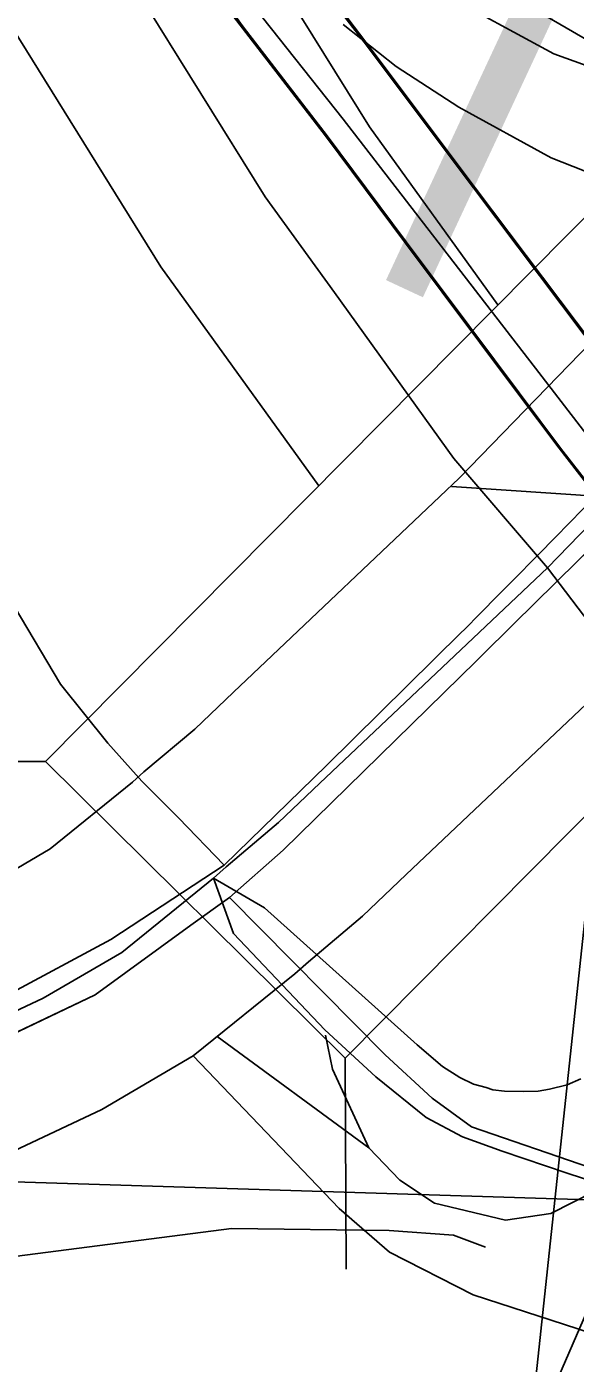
# Model space of a CAD drawing. Extents: x -132.8 to -73.3, y -60 to -26.
# Drawn here: x -121.6037 to -121.4727, y -52.3238 to -52.0044 of the extents above; entities that cross this region are included whole.
import ezdxf

# ---------------------------------------------------------------- set-up
doc = ezdxf.new("R2010")
doc.units = 0
for name, color, linetype in [('tdCoCityStreetMinor', 7, 'Continuous'), ('tdCoDivCarto', 7, 'Continuous'), ('tdCoInt', 7, 'Continuous'), ('tdCoIntCL', 7, 'Continuous'), ('tdCoIntRamp', 7, 'Continuous'), ('tdCoIntRte', 7, 'Continuous'), ('tdCoPipe', 7, 'Continuous'), ('tdCoPriCL', 7, 'Continuous'), ('tdCoPriDiv', 7, 'Continuous'), ('tdCoPrimary', 7, 'Continuous'), ('tdCoSectLine', 7, 'Continuous'), ('tdCoStrucNonDivPri', 7, 'Continuous'), ('tdCoStrucPriMaintName', 7, 'Continuous'), ('tdCoStrucSec', 7, 'Continuous'), ('tdStHwyIntRefPost1', 7, 'Continuous')]:
    doc.layers.add(name, color=color, linetype=linetype)

msp = doc.modelspace()

# ---------------------------------------------------------------- linework, layer by layer
at = {"layer": 'tdCoCityStreetMinor'}
for points in [[(-121.55654, -52.20479), (-121.56748, -52.19347), (-121.5762, -52.18475), (-121.58433, -52.1756), (-121.59562, -52.1615), (-121.60675, -52.14286), (-121.61582, -52.12396)], [(-121.68234, -52.27147), (-121.67966, -52.2899), (-121.67713, -52.298), (-121.67182, -52.30305), (-121.666, -52.30482), (-121.6332, -52.30168), (-121.55481, -52.29158), (-121.51711, -52.29211), (-121.50173, -52.29319), (-121.4941, -52.29605)]]:
    msp.add_lwpolyline(points, dxfattribs=at)
at = {"layer": 'tdCoDivCarto'}
for p, q in [((-121.52272, -52.00816), (-121.54933, -51.97312)), ((-121.55203, -52.00445), (-121.53193, -52.03055)), ((-121.4968, -52.04262), (-121.52272, -52.00816)), ((-121.53193, -52.03055), (-121.51304, -52.05581)), ((-121.49656, -52.04293), (-121.4968, -52.04262)), ((-121.44208, -52.11534), (-121.49656, -52.04293)), ((-121.51304, -52.05581), (-121.50396, -52.06795)), ((-121.51304, -52.05581), (-121.50396, -52.06795)), ((-121.50396, -52.06795), (-121.48606, -52.09189)), ((-121.50396, -52.06795), (-121.48606, -52.09189)), ((-121.48606, -52.09189), (-121.47616, -52.10512)), ((-121.47616, -52.10512), (-121.45998, -52.12604)), ((-121.46756, -52.11641), (-121.47737, -52.12639)), ((-121.4727, -52.13271), (-121.46228, -52.12243)), ((-121.47737, -52.12639), (-121.48153, -52.13063)), ((-121.48153, -52.13063), (-121.48762, -52.13682)), ((-121.47667, -52.13663), (-121.4727, -52.13271)), ((-121.48762, -52.13682), (-121.48995, -52.13919)), ((-121.483, -52.14287), (-121.47667, -52.13663)), ((-121.49104, -52.14029), (-121.49535, -52.14468)), ((-121.48995, -52.13919), (-121.49104, -52.14029)), ((-121.48669, -52.14651), (-121.483, -52.14287)), ((-121.49535, -52.14468), (-121.49916, -52.14844)), ((-121.48967, -52.14946), (-121.48669, -52.14651)), ((-121.49993, -52.1492), (-121.53209, -52.18093)), ((-121.49916, -52.14844), (-121.49993, -52.1492)), ((-121.49298, -52.15271), (-121.48967, -52.14946)), ((-121.49575, -52.15545), (-121.49298, -52.15271)), ((-121.54245, -52.20116), (-121.49634, -52.15603)), ((-121.49634, -52.15603), (-121.49575, -52.15545)), ((-121.53209, -52.18093), (-121.55654, -52.20479)), ((-121.5553, -52.21247), (-121.54245, -52.20116)), ((-121.55654, -52.20479), (-121.58365, -52.22254)), ((-121.56449, -52.21915), (-121.5553, -52.21247)), ((-121.58737, -52.23575), (-121.56449, -52.21915)), ((-121.58365, -52.22254), (-121.60822, -52.23575)), ((-121.62804, -52.25516), (-121.58737, -52.23575))]:
    msp.add_line(p, q, dxfattribs=at)
for points in [[(-121.49656, -52.04293), (-121.52272, -52.00816), (-121.54933, -51.97312), (-121.57159, -51.93412), (-121.58264, -51.91284)], [(-121.49656, -52.04293), (-121.52272, -52.00816), (-121.54933, -51.97312), (-121.57159, -51.93412), (-121.58264, -51.91284)], [(-121.49656, -52.04293), (-121.52272, -52.00816), (-121.54933, -51.97312), (-121.57159, -51.93412), (-121.58264, -51.91284)], [(-121.55203, -52.00445), (-121.53193, -52.03055), (-121.51304, -52.05581)], [(-121.55203, -52.00445), (-121.53193, -52.03055), (-121.51304, -52.05581)], [(-121.55203, -52.00445), (-121.53193, -52.03055), (-121.51304, -52.05581)], [(-121.29296, -52.31122), (-121.44208, -52.11534), (-121.49656, -52.04293)], [(-121.46833, -52.08045), (-121.49656, -52.04293)], [(-121.35221, -52.23339), (-121.44208, -52.11534), (-121.49656, -52.04293)], [(-121.51304, -52.05581), (-121.48606, -52.09189)], [(-121.51304, -52.05581), (-121.50396, -52.06795)], [(-121.41136, -52.05855), (-121.45244, -52.10103), (-121.45267, -52.10127), (-121.46756, -52.11641), (-121.47737, -52.12639), (-121.48153, -52.13063)], [(-121.41136, -52.05855), (-121.45244, -52.10103), (-121.45267, -52.10127), (-121.46756, -52.11641), (-121.47737, -52.12639), (-121.48153, -52.13063)], [(-121.41136, -52.05855), (-121.45244, -52.10103), (-121.45267, -52.10127), (-121.46756, -52.11641), (-121.47737, -52.12639), (-121.48153, -52.13063)], [(-121.50396, -52.06795), (-121.48606, -52.09189)], [(-121.47667, -52.13663), (-121.4727, -52.13271), (-121.46228, -52.12243), (-121.45984, -52.12002), (-121.40931, -52.06809)], [(-121.47667, -52.13663), (-121.4727, -52.13271), (-121.46228, -52.12243), (-121.45984, -52.12002), (-121.40931, -52.06809)], [(-121.47667, -52.13663), (-121.4727, -52.13271), (-121.46228, -52.12243), (-121.45984, -52.12002), (-121.40931, -52.06809)], [(-121.48606, -52.09189), (-121.47616, -52.10512), (-121.45998, -52.12604), (-121.43157, -52.16339), (-121.3808, -52.22902), (-121.37025, -52.2428)], [(-121.48606, -52.09189), (-121.47616, -52.10512), (-121.45998, -52.12604), (-121.43157, -52.16339), (-121.3808, -52.22902), (-121.37025, -52.2428)], [(-121.48606, -52.09189), (-121.47616, -52.10512), (-121.45998, -52.12604), (-121.43157, -52.16339), (-121.3808, -52.22902), (-121.37025, -52.2428)], [(-121.48153, -52.13063), (-121.48762, -52.13682), (-121.48995, -52.13919), (-121.49104, -52.14029), (-121.49535, -52.14468), (-121.49916, -52.14844)], [(-121.48153, -52.13063), (-121.48762, -52.13682), (-121.48995, -52.13919), (-121.49104, -52.14029), (-121.49535, -52.14468), (-121.49916, -52.14844)], [(-121.48153, -52.13063), (-121.48762, -52.13682), (-121.48995, -52.13919), (-121.49104, -52.14029), (-121.49535, -52.14468), (-121.49916, -52.14844)], [(-121.49298, -52.15271), (-121.48967, -52.14946), (-121.48669, -52.14651), (-121.483, -52.14287), (-121.47667, -52.13663)], [(-121.49298, -52.15271), (-121.48967, -52.14946), (-121.48669, -52.14651), (-121.483, -52.14287), (-121.47667, -52.13663)], [(-121.49298, -52.15271), (-121.48967, -52.14946), (-121.48669, -52.14651), (-121.483, -52.14287), (-121.47667, -52.13663)], [(-121.49916, -52.14844), (-121.49993, -52.1492), (-121.53209, -52.18093), (-121.55654, -52.20479)], [(-121.49916, -52.14844), (-121.49993, -52.1492), (-121.53209, -52.18093), (-121.55654, -52.20479)], [(-121.49916, -52.14844), (-121.49993, -52.1492), (-121.53209, -52.18093), (-121.55654, -52.20479)], [(-121.5553, -52.21247), (-121.54245, -52.20116), (-121.49634, -52.15603), (-121.49575, -52.15545), (-121.49298, -52.15271)], [(-121.5553, -52.21247), (-121.54245, -52.20116), (-121.49634, -52.15603), (-121.49575, -52.15545), (-121.49298, -52.15271)], [(-121.5553, -52.21247), (-121.54245, -52.20116), (-121.49634, -52.15603), (-121.49575, -52.15545), (-121.49298, -52.15271)], [(-121.55654, -52.20479), (-121.58365, -52.22254), (-121.60822, -52.23575), (-121.62509, -52.24366)], [(-121.55654, -52.20479), (-121.58365, -52.22254), (-121.60822, -52.23575), (-121.62509, -52.24366)], [(-121.55654, -52.20479), (-121.58365, -52.22254), (-121.60822, -52.23575), (-121.62509, -52.24366)], [(-121.78079, -52.27525), (-121.77709, -52.27533), (-121.77689, -52.27533), (-121.75274, -52.27585), (-121.71186, -52.27415), (-121.69431, -52.27312), (-121.68234, -52.27147), (-121.65798, -52.26569), (-121.62804, -52.25516), (-121.58737, -52.23575), (-121.56449, -52.21915), (-121.5553, -52.21247)], [(-121.78079, -52.27525), (-121.77709, -52.27533), (-121.77689, -52.27533), (-121.75274, -52.27585), (-121.71186, -52.27415), (-121.69431, -52.27312), (-121.68234, -52.27147), (-121.65798, -52.26569), (-121.62804, -52.25516), (-121.58737, -52.23575), (-121.56449, -52.21915), (-121.5553, -52.21247)], [(-121.78079, -52.27525), (-121.77709, -52.27533), (-121.77689, -52.27533), (-121.75274, -52.27585), (-121.71186, -52.27415), (-121.69431, -52.27312), (-121.68234, -52.27147), (-121.65798, -52.26569), (-121.62804, -52.25516), (-121.58737, -52.23575), (-121.56449, -52.21915), (-121.5553, -52.21247)]]:
    msp.add_lwpolyline(points, dxfattribs=at)
at = {"layer": 'tdCoInt'}
for points in [[(-123.8385, -51.21631), (-123.68833, -51.22184), (-123.15153, -51.23906), (-122.21458, -51.2644), (-122.17559, -51.26438), (-122.06141, -51.25416), (-121.99415, -51.25785), (-121.95507, -51.27202), (-121.90603, -51.29767), (-121.8508, -51.34944), (-121.82655, -51.3861), (-121.76635, -51.51335), (-121.68552, -51.69121), (-121.63423, -51.80331), (-121.56808, -51.95394), (-121.5218, -52.02837), (-121.49112, -52.07091)], [(-123.84068, -51.27627), (-123.69043, -51.28181), (-123.15351, -51.29902), (-122.23972, -51.33173), (-122.18233, -51.34351), (-122.1421, -51.35444), (-122.09347, -51.37726), (-122.03571, -51.41458), (-121.99346, -51.44928), (-121.92768, -51.52185), (-121.86587, -51.5995), (-121.75416, -51.762), (-121.70832, -51.8346), (-121.61939, -51.98505), (-121.57167, -52.0618), (-121.53393, -52.11412)]]:
    msp.add_lwpolyline(points, dxfattribs=at)
at = {"layer": 'tdCoIntCL'}
for points in [[(-121.31746, -52.35092), (-121.28712, -52.32302), (-121.30175, -52.28557), (-121.32315, -52.22493), (-121.33848, -52.18177), (-121.3418, -52.16867), (-121.34411, -52.1595), (-121.34669, -52.14931), (-121.35489, -52.11578), (-121.36595, -52.08047), (-121.37697, -52.06028), (-121.38799, -52.04009), (-121.42055, -52.0274), (-121.44982, -52.0192), (-121.52241, -51.97705), (-121.55051, -51.95246), (-121.61257, -51.86113), (-121.65172, -51.87505)], [(-121.45409, -52.16782), (-121.46765, -52.14903), (-121.47928, -52.1337), (-121.50165, -52.10759), (-121.53022, -52.06797), (-121.54673, -52.04508), (-121.59284, -51.97093)], [(-121.36793, -52.28091), (-121.35677, -52.27093), (-121.36368, -52.25874), (-121.3695, -52.24615), (-121.37275, -52.23803), (-121.37546, -52.23085), (-121.37816, -52.22219), (-121.38074, -52.21081), (-121.38399, -52.19267), (-121.39049, -52.15693), (-121.39306, -52.14135), (-121.39832, -52.12084), (-121.40968, -52.06809), (-121.41076, -52.0631), (-121.42912, -52.05353), (-121.46263, -52.04196), (-121.47838, -52.03576), (-121.5005, -52.0237), (-121.51541, -52.01398), (-121.52814, -52.00393)], [(-121.47133, -52.25585), (-121.47458, -52.25728), (-121.47885, -52.2583), (-121.48149, -52.25875), (-121.48494, -52.25888), (-121.48953, -52.25878), (-121.49233, -52.25843), (-121.49394, -52.25792), (-121.49694, -52.25714), (-121.50024, -52.2555), (-121.5044, -52.25288), (-121.51041, -52.24774), (-121.54687, -52.21501), (-121.55905, -52.20785), (-121.55432, -52.2211), (-121.53247, -52.24415), (-121.52033, -52.25536), (-121.50828, -52.26511), (-121.49962, -52.26971), (-121.49014, -52.2731), (-121.47457, -52.27838), (-121.46039, -52.28303)]]:
    msp.add_lwpolyline(points, dxfattribs=at)
at = {"layer": 'tdCoIntRamp'}
for points in [[(-121.42084, -52.03149), (-121.4778, -52.01091), (-121.50545, -51.99583), (-121.52409, -51.98369), (-121.56032, -51.95353), (-121.57972, -51.93426)], [(-121.44917, -52.22639), (-121.44832, -52.2455), (-121.45047, -52.25937), (-121.45387, -52.26862), (-121.4628, -52.28003), (-121.47853, -52.28804), (-121.48932, -52.28958), (-121.50627, -52.28557), (-121.51459, -52.28003), (-121.52199, -52.27232)], [(-121.52199, -52.27232), (-121.55824, -52.24575)], [(-121.52199, -52.27232), (-121.53062, -52.25352), (-121.53236, -52.24542)], [(-121.56391, -52.25036), (-121.52908, -52.28681), (-121.51706, -52.29729), (-121.49702, -52.30746), (-121.40978, -52.33582), (-121.37064, -52.35247), (-121.34147, -52.36892)]]:
    msp.add_lwpolyline(points, dxfattribs=at)
at = {"layer": 'tdCoIntRte'}
for points in [[(-121.84525, -51.66339), (-121.79308, -51.73254), (-121.7793, -51.75081), (-121.75967, -51.77683), (-121.75945, -51.77705), (-121.69201, -51.84623), (-121.64363, -51.89696), (-121.63105, -51.91015), (-121.58015, -51.96578), (-121.54918, -51.99991), (-121.52807, -52.02655), (-121.48134, -52.08708), (-121.47066, -52.10092), (-121.45408, -52.12243), (-121.42331, -52.16248), (-121.37793, -52.22541), (-121.3675, -52.24033), (-121.34676, -52.27), (-121.27958, -52.36333), (-121.24437, -52.41224), (-121.14198, -52.54679), (-121.10607, -52.59493), (-121.07969, -52.63776)], [(-121.84525, -51.66339), (-121.79308, -51.73254), (-121.7793, -51.75081), (-121.75967, -51.77683), (-121.69201, -51.84623), (-121.64468, -51.89794), (-121.64176, -51.90112), (-121.632, -51.91178), (-121.58228, -51.96729), (-121.55348, -52.00306), (-121.5323, -52.03055), (-121.51342, -52.05581), (-121.48644, -52.09189), (-121.47654, -52.10512), (-121.46036, -52.12604), (-121.43195, -52.16339), (-121.38118, -52.22902), (-121.37063, -52.2428), (-121.34674, -52.27398), (-121.30105, -52.33477), (-121.2809, -52.36157), (-121.23747, -52.42131), (-121.14198, -52.54679)], [(-121.04508, -52.65216), (-121.0693, -52.61261), (-121.09871, -52.56629), (-121.16364, -52.48135), (-121.20514, -52.42706), (-121.22933, -52.3953), (-121.2845, -52.32282), (-121.28646, -52.32025), (-121.29333, -52.31122), (-121.33532, -52.25608), (-121.44246, -52.11534), (-121.47053, -52.07803), (-121.49694, -52.04293), (-121.5231, -52.00816), (-121.56955, -51.94793), (-121.57936, -51.93141), (-121.61367, -51.87366), (-121.65892, -51.7975), (-121.66529, -51.78677), (-121.66907, -51.77882), (-121.68529, -51.74469), (-121.70512, -51.70568), (-121.71488, -51.68649)], [(-121.04508, -52.65216), (-121.0693, -52.61261), (-121.09871, -52.56629), (-121.20514, -52.42706), (-121.22933, -52.3953), (-121.2845, -52.32282), (-121.28646, -52.32025), (-121.29333, -52.31122), (-121.33532, -52.25608), (-121.44246, -52.11534), (-121.47053, -52.07803), (-121.49694, -52.04293), (-121.5231, -52.00816), (-121.56887, -51.94789), (-121.57936, -51.93141), (-121.61607, -51.87508), (-121.61711, -51.87349), (-121.64907, -51.8151), (-121.65909, -51.7976), (-121.66529, -51.78677), (-121.66907, -51.77882), (-121.68529, -51.74469), (-121.70512, -51.70568), (-121.71488, -51.68649)]]:
    msp.add_lwpolyline(points, dxfattribs=at)
at = {"layer": 'tdCoPipe'}
msp.add_lwpolyline([(-119.79665, -53.49603), (-120.03098, -53.27088), (-120.31929, -53.03672), (-120.68529, -52.8785), (-121.0012, -52.82656), (-121.49047, -52.40565), (-121.39982, -51.55717), (-121.23691, -50.91275), (-120.91445, -50.41851), (-120.40095, -49.58835), (-120.25565, -49.23166), (-120.19476, -48.57334), (-120.22335, -47.97882), (-119.95841, -47.76157), (-119.94709, -47.38436)], dxfattribs=at)
at = {"layer": 'tdCoPriCL'}
msp.add_lwpolyline([(-121.32273, -51.97449), (-121.3742, -52.02616), (-121.41076, -52.0631), (-121.47928, -52.1337), (-121.49997, -52.1533), (-121.51623, -52.1687), (-121.53367, -52.18522), (-121.54354, -52.1946), (-121.55605, -52.20518), (-121.55905, -52.20785), (-121.58102, -52.22562), (-121.59976, -52.2366), (-121.62355, -52.24775)], dxfattribs=at)
at = {"layer": 'tdCoPriDiv'}
for points in [[(-121.13005, -51.73688), (-121.3102, -51.91771), (-121.34424, -51.95357), (-121.39549, -52.00502), (-121.43219, -52.0421), (-121.50037, -52.11235), (-121.55432, -52.16346), (-121.56358, -52.17226), (-121.5757, -52.18251), (-121.57845, -52.18495), (-121.59814, -52.20088), (-121.61374, -52.21002), (-121.63607, -52.22049), (-121.65499, -52.22899), (-121.67097, -52.2339), (-121.68492, -52.23658), (-121.71113, -52.23977), (-121.73608, -52.24012), (-121.7574, -52.23994), (-121.7748, -52.2394), (-121.77966, -52.2392), (-121.8102, -52.23765), (-121.84084, -52.23671), (-121.86613, -52.2369)], [(-121.08716, -51.77885), (-121.26718, -51.95954), (-121.30122, -51.9954), (-121.35291, -52.04729), (-121.38933, -52.0841), (-121.45819, -52.15505), (-121.51302, -52.20698), (-121.5235, -52.21694), (-121.5364, -52.22785), (-121.53965, -52.23074), (-121.56391, -52.25036), (-121.58578, -52.26318), (-121.61104, -52.27502), (-121.63381, -52.28525), (-121.65646, -52.29221), (-121.67562, -52.29589), (-121.70706, -52.29972), (-121.73592, -52.30013), (-121.75859, -52.29993), (-121.77696, -52.29936), (-121.78241, -52.29914), (-121.81264, -52.2976), (-121.84154, -52.29672), (-121.86647, -52.2969)]]:
    msp.add_lwpolyline(points, dxfattribs=at)
at = {"layer": 'tdCoPrimary'}
for p, q in [((-121.51304, -52.05581), (-121.50396, -52.06795)), ((-121.51304, -52.05581), (-121.50396, -52.06795)), ((-121.50396, -52.06795), (-121.48606, -52.09189)), ((-121.50396, -52.06795), (-121.48606, -52.09189))]:
    msp.add_line(p, q, dxfattribs=at)
for points in [[(-121.73504, -51.68538), (-121.71089, -51.73043), (-121.70827, -51.73548), (-121.69954, -51.75228), (-121.6819, -51.78623), (-121.67635, -51.79719), (-121.64476, -51.85957), (-121.64464, -51.85982), (-121.62947, -51.88709), (-121.61722, -51.90787), (-121.60414, -51.92898), (-121.58951, -51.95144), (-121.57695, -51.96988), (-121.55203, -52.00445), (-121.53193, -52.03055), (-121.51304, -52.05581), (-121.50396, -52.06795), (-121.48606, -52.09189), (-121.47616, -52.10512), (-121.46748, -52.11634)], [(-121.45267, -52.10127), (-121.49656, -52.04293), (-121.4968, -52.04262), (-121.52272, -52.00816), (-121.54933, -51.97312), (-121.57159, -51.93412), (-121.58264, -51.91284), (-121.59132, -51.89614), (-121.60363, -51.86968), (-121.60677, -51.86293), (-121.60773, -51.86083), (-121.61652, -51.84149), (-121.66363, -51.73782), (-121.67073, -51.7222), (-121.68374, -51.69399)], [(-121.64476, -51.85957), (-121.64464, -51.85982), (-121.62947, -51.88709), (-121.61722, -51.90787), (-121.60414, -51.92898), (-121.58951, -51.95144), (-121.57695, -51.96988), (-121.55203, -52.00445)], [(-121.49656, -52.04293), (-121.52272, -52.00816), (-121.54933, -51.97312), (-121.57159, -51.93412), (-121.58264, -51.91284)], [(-121.49656, -52.04293), (-121.52272, -52.00816), (-121.54933, -51.97312), (-121.57159, -51.93412), (-121.58264, -51.91284)], [(-121.55203, -52.00445), (-121.53193, -52.03055), (-121.51304, -52.05581)], [(-121.55203, -52.00445), (-121.53193, -52.03055), (-121.51304, -52.05581)], [(-121.35221, -52.23339), (-121.44208, -52.11534), (-121.49656, -52.04293)], [(-121.35221, -52.23339), (-121.44208, -52.11534), (-121.49656, -52.04293)], [(-121.41136, -52.05855), (-121.45244, -52.10103), (-121.45267, -52.10127), (-121.46756, -52.11641), (-121.47737, -52.12639), (-121.48153, -52.13063)], [(-121.41136, -52.05855), (-121.45244, -52.10103), (-121.45267, -52.10127), (-121.46756, -52.11641), (-121.47737, -52.12639), (-121.48153, -52.13063)], [(-121.47667, -52.13663), (-121.4727, -52.13271), (-121.46228, -52.12243), (-121.45984, -52.12002), (-121.40931, -52.06809)], [(-121.47667, -52.13663), (-121.4727, -52.13271), (-121.46228, -52.12243), (-121.45984, -52.12002), (-121.40931, -52.06809)], [(-121.48606, -52.09189), (-121.47616, -52.10512), (-121.45998, -52.12604), (-121.43157, -52.16339), (-121.3808, -52.22902), (-121.37025, -52.2428)], [(-121.48606, -52.09189), (-121.47616, -52.10512), (-121.45998, -52.12604), (-121.43157, -52.16339), (-121.3808, -52.22902), (-121.37025, -52.2428)], [(-121.46748, -52.11634), (-121.46756, -52.11641), (-121.47737, -52.12639), (-121.48153, -52.13063), (-121.48762, -52.13682), (-121.48995, -52.13919), (-121.49104, -52.14029), (-121.49535, -52.14468), (-121.49916, -52.14844), (-121.49993, -52.1492), (-121.53209, -52.18093), (-121.55654, -52.20479), (-121.58365, -52.22254), (-121.60822, -52.23575)], [(-121.5553, -52.21247), (-121.54245, -52.20116), (-121.49634, -52.15603), (-121.49575, -52.15545), (-121.49298, -52.15271), (-121.48967, -52.14946), (-121.48669, -52.14651), (-121.483, -52.14287), (-121.47667, -52.13663), (-121.4727, -52.13271), (-121.46256, -52.12271)], [(-121.48153, -52.13063), (-121.48762, -52.13682), (-121.48995, -52.13919), (-121.49104, -52.14029), (-121.49535, -52.14468), (-121.49916, -52.14844)], [(-121.48153, -52.13063), (-121.48762, -52.13682), (-121.48995, -52.13919), (-121.49104, -52.14029), (-121.49535, -52.14468), (-121.49916, -52.14844)], [(-121.49298, -52.15271), (-121.48967, -52.14946), (-121.48669, -52.14651), (-121.483, -52.14287), (-121.47667, -52.13663)], [(-121.49298, -52.15271), (-121.48967, -52.14946), (-121.48669, -52.14651), (-121.483, -52.14287), (-121.47667, -52.13663)], [(-121.49916, -52.14844), (-121.49993, -52.1492), (-121.53209, -52.18093), (-121.55654, -52.20479)], [(-121.49916, -52.14844), (-121.49993, -52.1492), (-121.53209, -52.18093), (-121.55654, -52.20479)], [(-121.5553, -52.21247), (-121.54245, -52.20116), (-121.49634, -52.15603), (-121.49575, -52.15545), (-121.49298, -52.15271)], [(-121.5553, -52.21247), (-121.54245, -52.20116), (-121.49634, -52.15603), (-121.49575, -52.15545), (-121.49298, -52.15271)], [(-121.55654, -52.20479), (-121.58365, -52.22254), (-121.60822, -52.23575), (-121.62509, -52.24366)], [(-121.55654, -52.20479), (-121.58365, -52.22254), (-121.60822, -52.23575), (-121.62509, -52.24366)], [(-121.85806, -52.27344), (-121.81069, -52.27461), (-121.78079, -52.27525), (-121.77709, -52.27533), (-121.77689, -52.27533), (-121.75274, -52.27585), (-121.71186, -52.27415), (-121.69431, -52.27312), (-121.68234, -52.27147), (-121.65798, -52.26569), (-121.62804, -52.25516), (-121.58737, -52.23575), (-121.56449, -52.21915), (-121.5553, -52.21247)], [(-121.78079, -52.27525), (-121.77709, -52.27533), (-121.77689, -52.27533), (-121.75274, -52.27585), (-121.71186, -52.27415), (-121.69431, -52.27312), (-121.68234, -52.27147), (-121.65798, -52.26569), (-121.62804, -52.25516), (-121.58737, -52.23575), (-121.56449, -52.21915), (-121.5553, -52.21247)], [(-121.78079, -52.27525), (-121.77709, -52.27533), (-121.77689, -52.27533), (-121.75274, -52.27585), (-121.71186, -52.27415), (-121.69431, -52.27312), (-121.68234, -52.27147), (-121.65798, -52.26569), (-121.62804, -52.25516), (-121.58737, -52.23575), (-121.56449, -52.21915), (-121.5553, -52.21247)], [(-121.5553, -52.21247), (-121.51807, -52.25008), (-121.50681, -52.26044), (-121.49746, -52.26727)], [(-121.5553, -52.21247), (-121.51807, -52.25008), (-121.50681, -52.26044), (-121.49746, -52.26727)], [(-121.5553, -52.21247), (-121.51807, -52.25008), (-121.50681, -52.26044), (-121.49746, -52.26727), (-121.46914, -52.27701), (-121.44231, -52.28324), (-121.42724, -52.28616), (-121.41066, -52.28995), (-121.38498, -52.29835), (-121.36485, -52.30731), (-121.33621, -52.32318), (-121.32081, -52.33589), (-121.30407, -52.34998), (-121.29286, -52.3601), (-121.24824, -52.41173), (-121.23709, -52.42131)], [(-121.49746, -52.26727), (-121.46914, -52.27701), (-121.44231, -52.28324), (-121.42724, -52.28616), (-121.41066, -52.28995), (-121.38498, -52.29835), (-121.36485, -52.30731), (-121.33621, -52.32318), (-121.32081, -52.33589), (-121.30407, -52.34998), (-121.29286, -52.3601), (-121.24824, -52.41173), (-121.23709, -52.42131)], [(-121.49746, -52.26727), (-121.46914, -52.27701), (-121.44231, -52.28324), (-121.42724, -52.28616), (-121.41066, -52.28995), (-121.38498, -52.29835), (-121.36485, -52.30731), (-121.33621, -52.32318), (-121.32081, -52.33589), (-121.30407, -52.34998), (-121.29286, -52.3601), (-121.24824, -52.41173), (-121.23709, -52.42131)]]:
    msp.add_lwpolyline(points, dxfattribs=at)
at = {"layer": 'tdCoSectLine'}
msp.add_lwpolyline([(-121.95502, -52.2695), (-120.98644, -52.29987)], dxfattribs=at)
at = {"layer": 'tdCoStrucNonDivPri'}
for p, q in [((-121.5992, -52.17999), (-121.44315, -52.0225)), ((-121.37159, -52.09341), (-121.52764, -52.2509)), ((-121.5992, -52.17999), (-121.64962, -52.18022)), ((-121.52764, -52.2509), (-121.5992, -52.17999)), ((-121.52764, -52.2509), (-121.52741, -52.30131))]:
    msp.add_line(p, q, dxfattribs=at)
at = {"layer": 'tdCoStrucPriMaintName'}
msp.add_line((-120.67367, -52.17112), (-121.50222, -52.11427), dxfattribs=at)
msp.add_line((-120.67367, -52.17112), (-121.50222, -52.11427), dxfattribs=at)
msp.add_line((-120.67367, -52.17112), (-121.50222, -52.11427), dxfattribs=at)
at = {"layer": 'tdCoStrucSec'}
msp.add_lwpolyline([(-121.51526, -52.3603), (-121.48615, -52.34885), (-121.46118, -52.29149)], dxfattribs=at)

# ---------------------------------------------------------------- texts
at = {"layer": 'tdStHwyIntRefPost1'}
msp.add_text('‒‒48', height=0.1, rotation=65, dxfattribs=at).set_placement((-121.48005, -52.08262))

doc.saveas('drawing.dxf')
